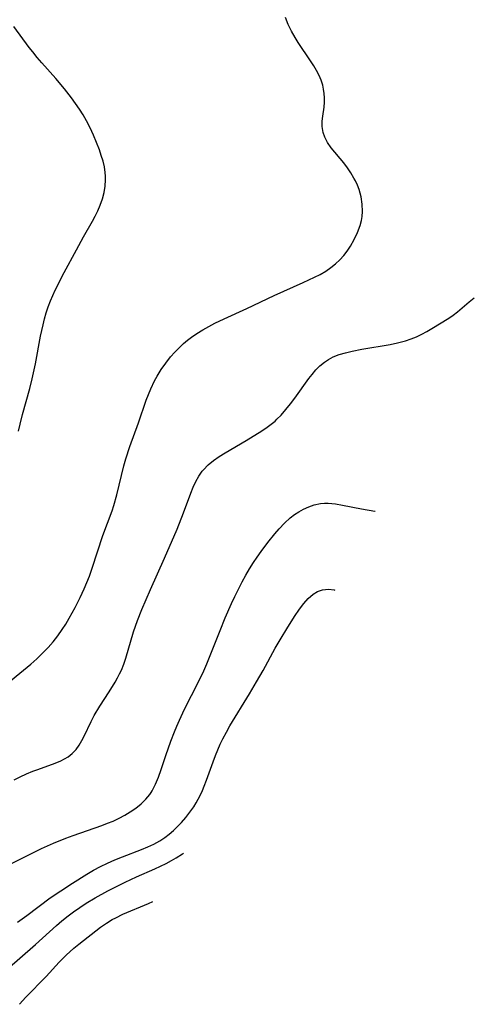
# Model space of a CAD drawing. Header units: inches. Extents: x 1073367 to 1082519, y 1569854 to 1574957.
# Tile 523 of 565: x 1081516 to 1081626, y 1572773 to 1573011. Entities that reach past the tile are written whole.
import ezdxf

# ---------------------------------------------------------------- set-up
doc = ezdxf.new("R2010")
doc.units = ezdxf.units.IN
doc.header["$MEASUREMENT"] = 0
doc.layers.add('CGG_CurvaNivelLidar_v1', color=7, linetype='Continuous', lineweight=30, true_color=0x008008)

msp = doc.modelspace()

# ---------------------------------------------------------------- linework, layer by layer
at = {"layer": 'CGG_CurvaNivelLidar_v1'}
for points in [[(1081510.7881, 1572849.1955, 76), (1081518.4163, 1572855.4111, 76), (1081519.8711, 1572856.6846, 76), (1081521.2736, 1572858.0112, 76), (1081522.6129, 1572859.3975, 76), (1081523.8232, 1572860.7857, 76), (1081524.9644, 1572862.2315, 76), (1081526.0346, 1572863.7316, 76), (1081526.906, 1572865.0779, 76), (1081527.7403, 1572866.4635, 76), (1081529.1881, 1572869.0673, 76), (1081530.4177, 1572871.4935, 76), (1081531.3787, 1572873.5897, 76), (1081532.0155, 1572875.1227, 76), (1081532.6126, 1572876.6726, 76), (1081533.3048, 1572878.5997, 76), (1081535.8919, 1572886.4749, 76), (1081538.0913, 1572892.4415, 76), (1081538.5444, 1572893.7951, 76), (1081539.2659, 1572896.3541, 76), (1081540.955, 1572903.3934, 76), (1081541.4338, 1572905.0863, 76), (1081542.3841, 1572908.0387, 76), (1081544.4651, 1572913.7673, 76), (1081546.3916, 1572919.2673, 76), (1081546.914, 1572920.6571, 76), (1081547.474, 1572922.0264, 76), (1081548.3831, 1572923.9536, 76), (1081549.0107, 1572925.0948, 76), (1081550.0149, 1572926.697, 76), (1081551.1117, 1572928.2375, 76), (1081552.2875, 1572929.7179, 76), (1081553.2753, 1572930.8496, 76), (1081554.3124, 1572931.9332, 76), (1081555.4053, 1572932.9586, 76), (1081556.3449, 1572933.7461, 76), (1081557.3241, 1572934.4874, 76), (1081558.6396, 1572935.3799, 76), (1081560.0536, 1572936.2498, 76), (1081561.5051, 1572937.0734, 76), (1081562.9869, 1572937.8569, 76), (1081565.2368, 1572938.9557, 76), (1081570.7452, 1572941.4577, 76), (1081577.324, 1572944.5863, 76), (1081584.3832, 1572947.6991, 76), (1081587.1248, 1572948.972, 76), (1081588.451, 1572949.6614, 76), (1081589.8035, 1572950.4551, 76), (1081591.0883, 1572951.3275, 76), (1081592.2099, 1572952.2203, 76), (1081593.2506, 1572953.1903, 76), (1081594.1996, 1572954.2376, 76), (1081595.0307, 1572955.335, 76), (1081595.7809, 1572956.4894, 76), (1081596.6935, 1572958.1195, 76), (1081597.4796, 1572959.8006, 76), (1081598.116, 1572961.5159, 76), (1081598.4443, 1572962.7051, 76), (1081598.6301, 1572963.7048, 76), (1081598.728, 1572964.9209, 76), (1081598.652, 1572966.6859, 76), (1081598.3587, 1572968.4505, 76), (1081597.8738, 1572970.1916, 76), (1081597.4814, 1572971.2487, 76), (1081597.0183, 1572972.2811, 76), (1081596.6489, 1572972.992, 76), (1081595.9007, 1572974.2542, 76), (1081595.0785, 1572975.4734, 76), (1081594.2039, 1572976.6496, 76), (1081591.1713, 1572980.3226, 76), (1081590.2588, 1572981.6017, 76), (1081589.5695, 1572982.8856, 76), (1081589.1647, 1572984.0376, 76), (1081588.9484, 1572985.4906, 76), (1081588.9652, 1572986.7174, 76), (1081589.0948, 1572987.9627, 76), (1081589.4, 1572990.1834, 76), (1081589.5023, 1572991.3189, 76), (1081589.5211, 1572992.3883, 76), (1081589.4547, 1572993.4664, 76), (1081589.3081, 1572994.4798, 76), (1081589.076, 1572995.4865, 76), (1081588.6868, 1572996.6695, 76), (1081588.1911, 1572997.8333, 76), (1081587.6062, 1572998.9772, 76), (1081586.9116, 1573000.1623, 76), (1081586.1631, 1573001.3357, 76), (1081583.1596, 1573005.8114, 76), (1081582.4157, 1573006.9905, 76), (1081581.5143, 1573008.5722, 76), (1081580.7357, 1573010.1803, 76), (1081580.1177, 1573011.8133, 76)], [(1081515.4892, 1572911.7692, 76.5), (1081515.8591, 1572913.4211, 76.5), (1081516.4378, 1572915.7775, 76.5), (1081518.1953, 1572922.1117, 76.5), (1081518.7742, 1572924.3919, 76.5), (1081519.545, 1572928.0277, 76.5), (1081520.8151, 1572934.7626, 76.5), (1081521.403, 1572937.4889, 76.5), (1081521.7573, 1572938.9326, 76.5), (1081522.1591, 1572940.3612, 76.5), (1081522.6419, 1572941.8256, 76.5), (1081523.1922, 1572943.2674, 76.5), (1081523.7537, 1572944.5711, 76.5), (1081524.3567, 1572945.8606, 76.5), (1081526.5167, 1572950.1095, 76.5), (1081529.4753, 1572955.647, 76.5), (1081531.183, 1572958.7485, 76.5), (1081533.3818, 1572962.5969, 76.5), (1081534.0126, 1572963.7603, 76.5), (1081534.6691, 1572965.0933, 76.5), (1081535.2456, 1572966.448, 76.5), (1081535.7641, 1572967.9546, 76.5), (1081536.1606, 1572969.4816, 76.5), (1081536.427, 1572971.0204, 76.5), (1081536.5465, 1572972.5628, 76.5), (1081536.5388, 1572973.4436, 76.5), (1081536.466, 1572974.3468, 76.5), (1081536.2423, 1572975.7193, 76.5), (1081535.9112, 1572977.0882, 76.5), (1081535.5009, 1572978.4558, 76.5), (1081535.0349, 1572979.8241, 76.5), (1081534.3678, 1572981.6108, 76.5), (1081533.6285, 1572983.3871, 76.5), (1081532.8094, 1572985.1274, 76.5), (1081531.9094, 1572986.8377, 76.5), (1081531.0818, 1572988.2676, 76.5), (1081530.2048, 1572989.6717, 76.5), (1081529.2823, 1572991.0491, 76.5), (1081528.3155, 1572992.3971, 76.5), (1081526.6227, 1572994.5469, 76.5), (1081524.4598, 1572997.0688, 76.5), (1081521.0855, 1573000.8812, 76.5), (1081519.9744, 1573002.1775, 76.5), (1081518.8957, 1573003.4918, 76.5), (1081518.0422, 1573004.5922, 76.5), (1081514.3504, 1573009.6394, 76.5)], [(1081514.4058, 1572827.3789, 75.5), (1081515.8901, 1572828.131, 75.5), (1081517.3888, 1572828.8293, 75.5), (1081518.9004, 1572829.4657, 75.5), (1081520.1038, 1572829.9221, 75.5), (1081524.319, 1572831.4192, 75.5), (1081525.7417, 1572832.0217, 75.5), (1081526.6224, 1572832.4692, 75.5), (1081527.4536, 1572832.9743, 75.5), (1081528.4302, 1572833.7239, 75.5), (1081529.3908, 1572834.7111, 75.5), (1081530.1553, 1572835.7458, 75.5), (1081530.8248, 1572836.8705, 75.5), (1081531.3674, 1572837.9347, 75.5), (1081533.0647, 1572841.5403, 75.5), (1081533.7837, 1572842.9182, 75.5), (1081535.1135, 1572845.1754, 75.5), (1081537.4005, 1572848.6935, 75.5), (1081538.8281, 1572850.9976, 75.5), (1081539.448, 1572852.1052, 75.5), (1081539.9209, 1572853.0212, 75.5), (1081540.3552, 1572853.9537, 75.5), (1081540.9188, 1572855.3741, 75.5), (1081541.4111, 1572856.8291, 75.5), (1081543.2956, 1572863.2219, 75.5), (1081544.2731, 1572865.938, 75.5), (1081545.3377, 1572868.6122, 75.5), (1081547.3934, 1572873.4733, 75.5), (1081550.8154, 1572881.0139, 75.5), (1081553.8284, 1572888.0121, 75.5), (1081555.4173, 1572892.0088, 75.5), (1081557.1645, 1572896.7636, 75.5), (1081557.7392, 1572898.1777, 75.5), (1081558.371, 1572899.5413, 75.5), (1081559.0857, 1572900.8358, 75.5), (1081559.9134, 1572902.0385, 75.5), (1081560.2018, 1572902.3928, 75.5), (1081561.3435, 1572903.5705, 75.5), (1081562.6243, 1572904.6349, 75.5), (1081564.007, 1572905.6162, 75.5), (1081565.4617, 1572906.539, 75.5), (1081570.5427, 1572909.5305, 75.5), (1081574.3585, 1572911.861, 75.5), (1081575.6535, 1572912.7304, 75.5), (1081576.8955, 1572913.6589, 75.5), (1081577.5465, 1572914.2014, 75.5), (1081578.0167, 1572914.625, 75.5), (1081579.0338, 1572915.6446, 75.5), (1081580.1803, 1572916.957, 75.5), (1081581.2653, 1572918.3341, 75.5), (1081582.3112, 1572919.7504, 75.5), (1081585.7408, 1572924.5137, 75.5), (1081586.5038, 1572925.4878, 75.5), (1081587.4339, 1572926.5603, 75.5), (1081588.4243, 1572927.5498, 75.5), (1081589.4897, 1572928.4329, 75.5), (1081590.5262, 1572929.1197, 75.5), (1081591.6292, 1572929.6988, 75.5), (1081593.0976, 1572930.2811, 75.5), (1081594.6369, 1572930.7416, 75.5), (1081596.2274, 1572931.1247, 75.5), (1081598.5678, 1572931.5995, 75.5), (1081605.4094, 1572932.7301, 75.5), (1081607.1671, 1572933.0882, 75.5), (1081609.1643, 1572933.6095, 75.5), (1081610.4927, 1572934.0544, 75.5), (1081611.7862, 1572934.5769, 75.5), (1081613.0702, 1572935.1884, 75.5), (1081614.3185, 1572935.8605, 75.5), (1081615.5358, 1572936.5737, 75.5), (1081619.5841, 1572939.1283, 75.5), (1081620.6634, 1572939.8475, 75.5), (1081621.6834, 1572940.6054, 75.5), (1081624.4958, 1572943.0811, 75.5), (1081625.7787, 1572944.0298, 75.5)], [(1081511.0082, 1572805.7352, 75), (1081515.874, 1572808.1547, 75), (1081521.0147, 1572810.7742, 75), (1081522.4539, 1572811.4404, 75), (1081523.9143, 1572812.068, 75), (1081526.8811, 1572813.2368, 75), (1081528.7115, 1572813.9067, 75), (1081535.6584, 1572816.3473, 75), (1081537.0378, 1572816.8667, 75), (1081538.3924, 1572817.4226, 75), (1081539.8143, 1572818.0838, 75), (1081541.189, 1572818.8121, 75), (1081542.508, 1572819.6091, 75), (1081543.8651, 1572820.5575, 75), (1081545.1293, 1572821.5943, 75), (1081546.2808, 1572822.726, 75), (1081547.2083, 1572823.851, 75), (1081547.5344, 1572824.3199, 75), (1081547.7843, 1572824.7146, 75), (1081548.6347, 1572826.3372, 75), (1081549.3433, 1572828.0653, 75), (1081549.9704, 1572829.8631, 75), (1081551.0829, 1572833.262, 75), (1081552.3012, 1572836.7019, 75), (1081553.1829, 1572838.9779, 75), (1081553.7766, 1572840.4097, 75), (1081554.3981, 1572841.8303, 75), (1081555.6538, 1572844.4869, 75), (1081558.9981, 1572851.1187, 75), (1081560.2813, 1572853.7632, 75), (1081561.0219, 1572855.4205, 75), (1081561.7238, 1572857.0979, 75), (1081564.2351, 1572863.5014, 75), (1081565.4993, 1572866.5848, 75), (1081567.004, 1572870.0322, 75), (1081567.7931, 1572871.7399, 75), (1081568.6726, 1572873.5491, 75), (1081569.5774, 1572875.2983, 75), (1081570.4435, 1572876.8742, 75), (1081571.3507, 1572878.4246, 75), (1081572.3059, 1572879.9429, 75), (1081573.2139, 1572881.2814, 75), (1081574.155, 1572882.5948, 75), (1081575.8019, 1572884.7901, 75), (1081577.5057, 1572886.9227, 75), (1081578.5457, 1572888.1235, 75), (1081579.8474, 1572889.4934, 75), (1081581.2218, 1572890.7467, 75), (1081582.2592, 1572891.5487, 75), (1081583.3396, 1572892.2667, 75), (1081584.457, 1572892.896, 75), (1081585.7209, 1572893.4739, 75), (1081587.0199, 1572893.9184, 75), (1081588.5408, 1572894.2356, 75), (1081589.4814, 1572894.3176, 75), (1081590.4307, 1572894.3194, 75), (1081592.1518, 1572894.1518, 75), (1081593.8988, 1572893.8465, 75), (1081598.5019, 1572892.9268, 75), (1081601.6725, 1572892.3687, 75), (1081601.7516, 1572892.3557, 75)], [(1081515.2219, 1572792.9474, 74.5), (1081517.4817, 1572794.5535, 74.5), (1081523.1181, 1572798.8006, 74.5), (1081525.7001, 1572800.5611, 74.5), (1081528.5096, 1572802.3675, 74.5), (1081532.0171, 1572804.5436, 74.5), (1081533.6498, 1572805.5033, 74.5), (1081535.3122, 1572806.4057, 74.5), (1081537.0246, 1572807.2356, 74.5), (1081538.7703, 1572807.9979, 74.5), (1081540.6026, 1572808.734, 74.5), (1081545.2616, 1572810.5091, 74.5), (1081546.7541, 1572811.1355, 74.5), (1081548.2072, 1572811.8246, 74.5), (1081549.6895, 1572812.6489, 74.5), (1081550.8463, 1572813.4029, 74.5), (1081551.9476, 1572814.2305, 74.5), (1081552.9888, 1572815.1296, 74.5), (1081553.9787, 1572816.0891, 74.5), (1081554.9259, 1572817.096, 74.5), (1081555.9724, 1572818.3067, 74.5), (1081556.9607, 1572819.5677, 74.5), (1081557.8773, 1572820.8833, 74.5), (1081558.4336, 1572821.7807, 74.5), (1081558.9531, 1572822.7023, 74.5), (1081559.4934, 1572823.7641, 74.5), (1081559.9732, 1572824.8184, 74.5), (1081560.4162, 1572825.8929, 74.5), (1081560.9556, 1572827.3242, 74.5), (1081562.5342, 1572831.746, 74.5), (1081563.1176, 1572833.2576, 74.5), (1081564.2958, 1572835.9995, 74.5), (1081564.9449, 1572837.3436, 74.5), (1081565.7691, 1572838.9043, 74.5), (1081566.6417, 1572840.4421, 74.5), (1081571.3809, 1572848.2318, 74.5), (1081573.089, 1572851.096, 74.5), (1081574.6563, 1572853.8465, 74.5), (1081577.6163, 1572859.2145, 74.5), (1081579.0301, 1572861.6699, 74.5), (1081580.3956, 1572863.9495, 74.5), (1081582.2324, 1572866.8883, 74.5), (1081583.4412, 1572868.6628, 74.5), (1081584.4948, 1572870.0374, 74.5), (1081585.6024, 1572871.2665, 74.5), (1081586.7826, 1572872.2944, 74.5), (1081587.8355, 1572872.9461, 74.5), (1081589.009, 1572873.3778, 74.5), (1081590.508, 1572873.5172, 74.5), (1081591.8444, 1572873.3427, 74.5), (1081592.0158, 1572873.2954, 74.5)], [(1081512.6605, 1572781.4988, 74), (1081519.5772, 1572787.5592, 74), (1081524.6602, 1572792.1402, 74), (1081525.9406, 1572793.2462, 74), (1081527.4502, 1572794.4685, 74), (1081528.7622, 1572795.4448, 74), (1081530.3017, 1572796.5069, 74), (1081531.8753, 1572797.5229, 74), (1081534.0211, 1572798.8233, 74), (1081537.1131, 1572800.5537, 74), (1081538.6879, 1572801.3682, 74), (1081541.3023, 1572802.6308, 74), (1081544.0452, 1572803.8785, 74), (1081548.4786, 1572805.8367, 74), (1081549.8378, 1572806.4737, 74), (1081551.1775, 1572807.1396, 74), (1081552.4928, 1572807.8392, 74), (1081553.6569, 1572808.5081, 74), (1081555.1409, 1572809.4541, 74), (1081555.3635, 1572809.6153, 74)], [(1081515.685, 1572773.0724, 73.5), (1081517.2596, 1572774.7963, 73.5), (1081522.1197, 1572779.8357, 73.5), (1081525.2636, 1572783.241, 73.5), (1081527.0001, 1572784.9668, 73.5), (1081528.8481, 1572786.6298, 73.5), (1081530.0634, 1572787.6217, 73.5), (1081535.3413, 1572791.7027, 73.5), (1081536.7878, 1572792.7174, 73.5), (1081538.1593, 1572793.5585, 73.5), (1081538.9782, 1572794.0079, 73.5), (1081540.732, 1572794.8588, 73.5), (1081546.921, 1572797.4441, 73.5), (1081547.9481, 1572797.9179, 73.5)]]:
    msp.add_polyline3d(points, dxfattribs=at)

doc.saveas('drawing.dxf')
